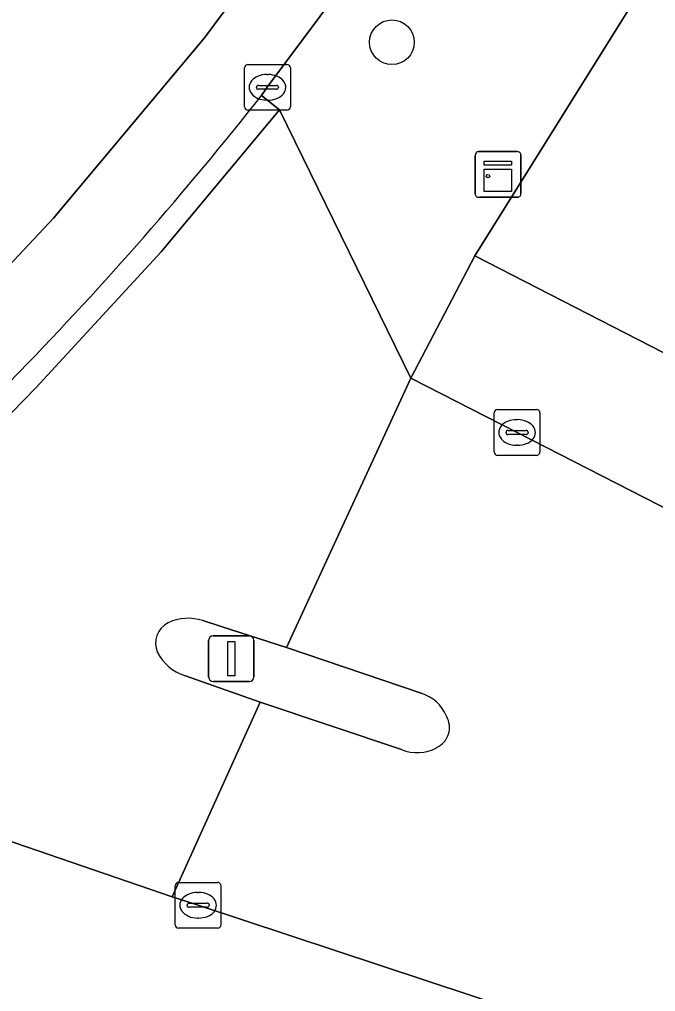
# Model space of a CAD drawing. Extents: x 160554 to 161248, y 385329 to 386506.
# Drawn here: x 160918.69 to 160932.59, y 385896.47 to 385917.72 of the extents above; entities that cross this region are included whole.
import ezdxf

# ---------------------------------------------------------------- set-up
doc = ezdxf.new("R2010")
doc.units = 0
for name, color, linetype in [('IMGEO_Boom', 7, 'Continuous'), ('IMGEO_Erf', 7, 'Continuous'), ('IMGEO_Kast', 7, 'Continuous'), ('IMGEO_Kolk', 7, 'Continuous'), ('IMGEO_Lichtmast', 7, 'Continuous'), ('IMGEO_Parkeervlak_open', 7, 'Continuous'), ('IMGEO_Rijbaan_lokaal_gesloten', 7, 'Continuous'), ('IMGEO_Verkeerseiland_open', 7, 'Continuous'), ('IMGEO_Voetpad_open', 7, 'Continuous')]:
    doc.layers.add(name, color=color, linetype=linetype)

msp = doc.modelspace()

# ---------------------------------------------------------------- linework, layer by layer
at = {"layer": 'IMGEO_Boom'}
msp.add_circle((160926.831, 385917.225), 0.489, dxfattribs=at)
at = {"layer": 'IMGEO_Erf'}
msp.add_lwpolyline([(160957.146, 385958.196), (160940.762, 385931.96), (160928.645, 385912.556), (160950.606, 385901.288), (160954.099, 385900.801), (160955.933, 385906.203), (160950.957, 385907.896), (160953.774, 385913.087), (160955.257, 385912.582), (160956.566, 385916.429), (160959.118, 385915.56), (160959.984, 385916.775), (160957.71, 385918.208), (160960.463, 385922.651), (160962.797, 385921.209), (160964.094, 385923.252), (160961.737, 385924.708), (160964.402, 385929.008), (160967.182, 385933.495)], dxfattribs=at)
at = {"layer": 'IMGEO_Kast'}
for p, q in [((160928.652, 385913.911), (160928.652, 385914.752)), ((160928.652, 385914.752), (160928.652, 385913.911)), ((160928.727, 385914.836), (160929.568, 385914.836)), ((160929.568, 385914.836), (160928.727, 385914.836)), ((160929.652, 385914.761), (160929.652, 385913.92)), ((160929.652, 385913.92), (160929.652, 385914.761)), ((160929.577, 385913.836), (160928.736, 385913.836)), ((160928.736, 385913.836), (160929.577, 385913.836))]:
    msp.add_line(p, q, dxfattribs=at)
for points in [[(160928.847, 385914.626), (160929.447, 385914.626), (160929.447, 385914.541), (160928.847, 385914.541), (160928.847, 385914.626)], [(160928.847, 385914.451), (160929.447, 385914.451), (160929.447, 385913.962), (160928.847, 385913.962), (160928.847, 385914.451)]]:
    msp.add_lwpolyline(points, dxfattribs=at)
msp.add_circle((160928.931, 385914.3), 0.0377, dxfattribs=at)
for centre, start, end in [((160929.574, 385914.758), 2.4484, 94.2845), ((160929.574, 385914.758), 2.4484, 94.2845), ((160928.73, 385914.758), 92.4484, 184.2845), ((160928.73, 385914.758), 92.4484, 184.2845), ((160928.73, 385913.914), 182.4484, 274.2845), ((160928.73, 385913.914), 182.4484, 274.2845), ((160929.574, 385913.914), 272.4484, 4.2845), ((160929.574, 385913.914), 272.4484, 4.2845)]:
    msp.add_arc(centre, 0.0779, start, end, dxfattribs=at)
at = {"layer": 'IMGEO_Kolk'}
for p, q in [((160923.61, 385915.814), (160923.61, 385916.666)), ((160923.685, 385916.74), (160924.537, 385916.74)), ((160924.611, 385916.666), (160924.611, 385915.814)), ((160924.098, 385916.52), (160924.123, 385916.52)), ((160923.869, 385916.234), (160923.869, 385916.246)), ((160924.307, 385916.197), (160923.909, 385916.197)), ((160923.912, 385916.283), (160924.31, 385916.283)), ((160924.353, 385916.246), (160924.353, 385916.234)), ((160924.121, 385915.96), (160924.096, 385915.96)), ((160924.537, 385915.74), (160923.685, 385915.74)), ((160929.067, 385908.27), (160929.067, 385909.122)), ((160929.142, 385909.196), (160929.994, 385909.196)), ((160930.068, 385909.122), (160930.068, 385908.27)), ((160929.555, 385908.976), (160929.58, 385908.976)), ((160929.326, 385908.69), (160929.326, 385908.702)), ((160929.369, 385908.739), (160929.767, 385908.739)), ((160929.81, 385908.702), (160929.81, 385908.69)), ((160929.764, 385908.653), (160929.366, 385908.653)), ((160929.578, 385908.416), (160929.553, 385908.416)), ((160929.994, 385908.196), (160929.142, 385908.196)), ((160922.094, 385897.936), (160922.094, 385898.788)), ((160922.169, 385898.862), (160923.021, 385898.862)), ((160923.095, 385898.788), (160923.095, 385897.936)), ((160922.582, 385898.642), (160922.607, 385898.642)), ((160922.353, 385898.356), (160922.353, 385898.368)), ((160922.791, 385898.319), (160922.393, 385898.319)), ((160922.396, 385898.405), (160922.794, 385898.405)), ((160922.837, 385898.368), (160922.837, 385898.356)), ((160922.605, 385898.082), (160922.58, 385898.082)), ((160923.021, 385897.862), (160922.169, 385897.862))]:
    msp.add_line(p, q, dxfattribs=at)
for points in [[(160923.61, 385915.814), (160923.61, 385916.666)], [(160923.685, 385916.74), (160924.537, 385916.74)], [(160924.611, 385916.666), (160924.611, 385915.814)], [(160924.537, 385915.74), (160923.685, 385915.74)], [(160929.067, 385908.27), (160929.067, 385909.122)], [(160929.142, 385909.196), (160929.994, 385909.196)], [(160930.068, 385909.122), (160930.068, 385908.27)], [(160929.994, 385908.196), (160929.142, 385908.196)], [(160922.094, 385897.936), (160922.094, 385898.788)], [(160922.169, 385898.862), (160923.021, 385898.862)], [(160923.095, 385898.788), (160923.095, 385897.936)], [(160923.021, 385897.862), (160922.169, 385897.862)]]:
    msp.add_lwpolyline(points, dxfattribs=at)
for centre, radius, start, end in [((160923.687, 385916.664), 0.0765, 91.552, 178.448), ((160923.687, 385916.664), 0.0765, 91.552, 178.448), ((160924.535, 385916.664), 0.0765, 1.552, 88.448), ((160924.535, 385916.664), 0.0765, 1.552, 88.448), ((160923.909, 385916.243), 0.0403, 85.8775, 175.7526), ((160923.906, 385916.233), 0.0366, 178.938, 274.7102), ((160924.31, 385916.24), 0.043, 264.8664, 352.4533), ((160924.314, 385916.245), 0.0386, 1.7309, 96.639), ((160923.687, 385915.816), 0.0765, 181.552, 268.448), ((160923.687, 385915.816), 0.0765, 181.552, 268.448), ((160924.535, 385915.816), 0.0765, 271.552, 358.448), ((160924.535, 385915.816), 0.0765, 271.552, 358.448), ((160929.144, 385909.12), 0.0765, 91.552, 178.448), ((160929.144, 385909.12), 0.0765, 91.552, 178.448), ((160929.992, 385909.12), 0.0765, 1.552, 88.448), ((160929.992, 385909.12), 0.0765, 1.552, 88.448), ((160929.366, 385908.699), 0.0403, 85.8775, 175.7526), ((160929.363, 385908.689), 0.0366, 178.938, 274.7102), ((160929.767, 385908.696), 0.043, 264.8664, 352.4533), ((160929.771, 385908.701), 0.0386, 1.7309, 96.639), ((160929.144, 385908.272), 0.0765, 181.552, 268.448), ((160929.144, 385908.272), 0.0765, 181.552, 268.448), ((160929.992, 385908.272), 0.0765, 271.552, 358.448), ((160929.992, 385908.272), 0.0765, 271.552, 358.448), ((160922.171, 385898.786), 0.0765, 91.552, 178.448), ((160922.171, 385898.786), 0.0765, 91.552, 178.448), ((160923.019, 385898.786), 0.0765, 1.552, 88.448), ((160923.019, 385898.786), 0.0765, 1.552, 88.448), ((160922.393, 385898.365), 0.0403, 85.8775, 175.7526), ((160922.39, 385898.355), 0.0366, 178.938, 274.7102), ((160922.794, 385898.362), 0.043, 264.8664, 352.4533), ((160922.798, 385898.367), 0.0386, 1.7309, 96.639), ((160922.171, 385897.938), 0.0765, 181.552, 268.448), ((160922.171, 385897.938), 0.0765, 181.552, 268.448), ((160923.019, 385897.938), 0.0765, 271.552, 358.448), ((160923.019, 385897.938), 0.0765, 271.552, 358.448)]:
    msp.add_arc(centre, radius, start, end, dxfattribs=at)
for centre, major_axis, ratio, start_param, end_param in [((160924.097, 385916.24), (-0.387, 0.002), 0.722429, 4.712389, 7.853982), ((160924.122, 385916.24), (-0.39, 0.002), 0.717154, 1.570796, 4.712389), ((160929.554, 385908.696), (-0.387, 0.002), 0.722429, 4.712389, 7.853982), ((160929.579, 385908.696), (-0.39, 0.002), 0.717154, 1.570796, 4.712389), ((160922.581, 385898.362), (-0.387, 0.002), 0.722429, 4.712389, 7.853982), ((160922.606, 385898.362), (-0.39, 0.002), 0.717154, 1.570796, 4.712389)]:
    msp.add_ellipse(centre, major_axis=major_axis, ratio=ratio, start_param=start_param, end_param=end_param, dxfattribs=at)
at = {"layer": 'IMGEO_Lichtmast'}
for p, q in [((160922.925, 385904.252), (160923.715, 385904.252)), ((160923.715, 385904.252), (160922.925, 385904.252)), ((160922.825, 385903.352), (160922.825, 385904.152)), ((160922.825, 385904.152), (160922.825, 385903.352)), ((160923.815, 385904.152), (160923.815, 385903.352)), ((160923.815, 385903.352), (160923.815, 385904.152)), ((160923.715, 385903.252), (160922.925, 385903.252)), ((160922.925, 385903.252), (160923.715, 385903.252))]:
    msp.add_line(p, q, dxfattribs=at)
msp.add_lwpolyline([(160923.245, 385904.127), (160923.395, 385904.127), (160923.395, 385903.377), (160923.245, 385903.377), (160923.245, 385904.127)], dxfattribs=at)
for centre, start, end in [((160922.925, 385904.152), 90, 180), ((160922.925, 385904.152), 90, 180), ((160923.715, 385904.152), 0, 90), ((160923.715, 385904.152), 360, 90), ((160922.925, 385903.352), 180, 270), ((160922.925, 385903.352), 180, 270), ((160923.715, 385903.352), 270, 0), ((160923.715, 385903.352), 270, 0)]:
    msp.add_arc(centre, 0.1, start, end, dxfattribs=at)
at = {"layer": 'IMGEO_Parkeervlak_open'}
msp.add_lwpolyline([(160982.131, 385878.84), (160981.977, 385878.365), (160978.574, 385879.491), (160978.728, 385879.965), (160953.45, 385888.133), (160947.921, 385889.946), (160947.588, 385888.951), (160938.858, 385891.874), (160939.22, 385892.854), (160934.897, 385894.252), (160930.569, 385895.723), (160922.596, 385898.363), (160922.03, 385898.546), (160916.626, 385900.393), (160914.435, 385897.475)], dxfattribs=at)
at = {"layer": 'IMGEO_Rijbaan_lokaal_gesloten'}
for points in [[(160897.988, 385883.524), (160906.014, 385896.856), (160907.371, 385898.921), (160909.413, 385901.855), (160911.882, 385905.015), (160915.511, 385909.208), (160919.43, 385913.378), (160922.735, 385917.325), (160924.617, 385919.86), (160926.725, 385922.862), (160930.546, 385928.58), (160926.798, 385931.115), (160923.521, 385926.184), (160920.016, 385921.325), (160917.267, 385917.867), (160914.591, 385914.901), (160910.647, 385910.965), (160907.161, 385907.035), (160903.908, 385902.895), (160902.182, 385900.473), (160899.657, 385896.647), (160896.724, 385891.912)], [(160923.982, 385916.06), (160924.106, 385916.245), (160926.036, 385918.835), (160930.368, 385925.14), (160931.995, 385927.599), (160930.546, 385928.58), (160926.725, 385922.862), (160924.617, 385919.86), (160922.735, 385917.325), (160919.43, 385913.378), (160915.511, 385909.208), (160911.882, 385905.015), (160909.413, 385901.855), (160907.371, 385898.921), (160906.014, 385896.856), (160897.988, 385883.524)], [(160950.624, 385898.328), (160948.428, 385899.345), (160937.314, 385904.731), (160929.567, 385908.695), (160927.244, 385909.886), (160924.525, 385903.992), (160927.468, 385902.995)], [(160927.042, 385901.764), (160923.954, 385902.802), (160922.03, 385898.546), (160922.596, 385898.363), (160930.569, 385895.723), (160934.897, 385894.252), (160939.22, 385892.854), (160947.921, 385889.946), (160953.45, 385888.133), (160978.728, 385879.965), (160982.131, 385878.84), (161000, 385872.922), (161037.274, 385860.603), (161040.422, 385859.563), (161040.719, 385859.452)]]:
    msp.add_lwpolyline(points, dxfattribs=at)
for centre, radius, start, end in [((160861.956, 385965.084), 79.061, 315.85537, 321.67747), ((160985.59, 385844.88), 93.376, 135.76375, 143.19892), ((160927.234, 385902.176), 0.852, 21.7878, 74.0449), ((160927.602, 385902.249), 0.488, 294.848, 29.8931), ((160927.381, 385902.582), 0.886, 247.5188, 298.7662)]:
    msp.add_arc(centre, radius, start, end, dxfattribs=at)
at = {"layer": 'IMGEO_Verkeerseiland_open'}
for points in [[(160924.525, 385903.992), (160923.101, 385904.453), (160922.699, 385904.583)], [(160927.468, 385902.995), (160924.525, 385903.992)], [(160922.297, 385903.384), (160923.954, 385902.802), (160927.042, 385901.764)]]:
    msp.add_lwpolyline(points, dxfattribs=at)
for centre, radius, start, end in [((160922.162, 385904.091), 0.498, 116.1515, 204.1511), ((160922.378, 385903.595), 1.039, 72.003, 114.8009), ((160922.604, 385904.342), 1.006, 206.8783, 252.2237), ((160927.234, 385902.176), 0.852, 21.7878, 74.0449), ((160927.602, 385902.249), 0.488, 294.848, 29.8931), ((160927.381, 385902.582), 0.886, 247.5188, 298.7662)]:
    msp.add_arc(centre, radius, start, end, dxfattribs=at)
at = {"layer": 'IMGEO_Voetpad_open'}
for points in [[(160926.036, 385918.835), (160924.106, 385916.245), (160923.982, 385916.06), (160924.374, 385915.75), (160927.244, 385909.886), (160928.645, 385912.556), (160940.762, 385931.96), (160957.146, 385958.196)], [(160919.048, 385909.673), (160921.788, 385912.644), (160924.374, 385915.75), (160923.982, 385916.06)], [(160927.244, 385909.886), (160924.374, 385915.75), (160921.788, 385912.644), (160919.048, 385909.673)], [(160960.546, 385898.367), (160955.622, 385900.265), (160954.099, 385900.801), (160950.606, 385901.288), (160928.645, 385912.556), (160927.244, 385909.886), (160929.567, 385908.695), (160937.314, 385904.731), (160948.428, 385899.345), (160950.624, 385898.328)], [(160922.699, 385904.583), (160923.101, 385904.453), (160924.525, 385903.992), (160927.244, 385909.886)], [(160911.222, 385900.516), (160916.626, 385900.393), (160922.03, 385898.546), (160923.954, 385902.802), (160922.297, 385903.384)]]:
    msp.add_lwpolyline(points, dxfattribs=at)
for centre, radius, start, end in [((160861.956, 385965.084), 79.061, 315.85537, 321.67747), ((160985.59, 385844.88), 93.376, 135.76375, 143.19892), ((160986.395, 385844.192), 93.933, 135.80502, 143.15749), ((160986.395, 385844.192), 93.933, 135.80502, 143.15749), ((160922.162, 385904.091), 0.498, 116.1515, 204.1511), ((160922.378, 385903.595), 1.039, 72.003, 114.8009), ((160922.604, 385904.342), 1.006, 206.8783, 252.2237)]:
    msp.add_arc(centre, radius, start, end, dxfattribs=at)

doc.saveas('drawing.dxf')
